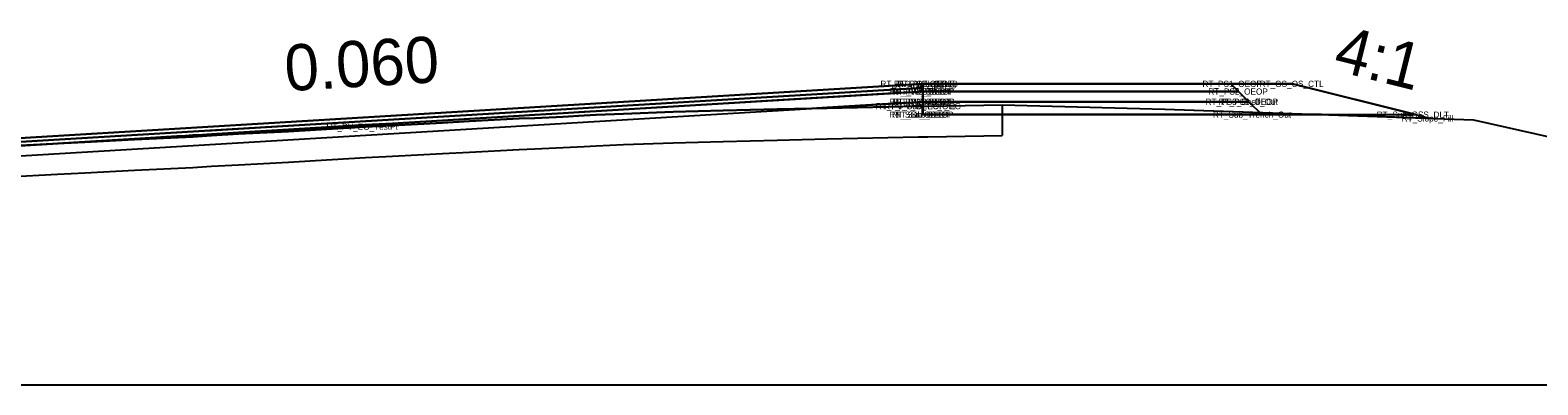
# Model space of a CAD drawing. Extents: x 2177029 to 2201446, y 59897 to 78390.
# Drawn here: x 2199279.74 to 2199328.71, y 69907.31 to 69918.84 of the extents above; entities that cross this region are included whole.
import ezdxf

# ---------------------------------------------------------------- set-up
doc = ezdxf.new("R2010")
doc.units = 0
for name, color, linetype in [('Exist Cross Section Cell', 7, 'Continuous'), ('Exist PHM Roadway Shape', 7, 'Continuous'), ('Exist XS Ground Line', 7, 'Continuous'), ('Old_Level_11', 7, 'Continuous'), ('Prop CMT Conc Surface', 7, 'Continuous'), ('Prop CMT Concrete Structures', 7, 'Continuous'), ('Prop CMT Guardrail Graphics', 7, 'Continuous'), ('Prop CMT Guardrail Widen Shoulder', 7, 'Continuous'), ('Prop CMT Pvmt Course 1', 7, 'Continuous'), ('Prop CMT Pvmt Course 1 CG', 7, 'Continuous'), ('Prop CMT Pvmt Course 2', 7, 'Continuous'), ('Prop CMT Pvmt Course 2 CG', 7, 'Continuous'), ('Prop CMT Pvmt Course 2 Wedge', 7, 'Continuous'), ('Prop CMT Pvmt Course 3', 7, 'Continuous'), ('Prop CMT Pvmt Course 4', 7, 'Continuous'), ('Prop CMT Pvmt Surface', 7, 'Continuous'), ('Prop CMT Pvmt Wedge Surface 1', 7, 'Continuous'), ('Prop CMT Slope Grass', 7, 'Continuous'), ('Prop CMT Subgrade Earthwork', 7, 'Continuous'), ('Prop Hatching', 7, 'Continuous'), ('Prop XS Side Slope Text', 7, 'Continuous'), ('Scratch_Level_0', 7, 'Continuous'), ('Scratch_Level_9', 7, 'Continuous')]:
    doc.layers.add(name, color=color, linetype=linetype)

msp = doc.modelspace()

# ---------------------------------------------------------------- linework, layer by layer
at = {"layer": 'Exist Cross Section Cell'}
msp.add_line((2199242.732, 69907.31), (2199442.732, 69907.31), dxfattribs=at)
at = {"layer": 'Exist XS Ground Line'}
msp.add_lwpolyline([(2199279.017, 69915.067), (2199280.631, 69915.154), (2199281.517, 69915.2), (2199283.131, 69915.284), (2199285.031, 69915.368), (2199285.631, 69915.418), (2199286.515, 69915.464), (2199288.131, 69915.548), (2199289.015, 69915.6), (2199290.631, 69915.695), (2199291.514, 69915.742), (2199293.131, 69915.828), (2199294.013, 69915.874), (2199295.631, 69915.961), (2199296.135, 69915.981), (2199297.051, 69916.021), (2199297.737, 69916.059), (2199298.131, 69916.08), (2199299.012, 69916.116), (2199300.631, 69916.18), (2199302.252, 69916.221), (2199303.131, 69916.243), (2199304.009, 69916.265), (2199305.631, 69916.304), (2199308.588, 69916.366), (2199308.897, 69916.371), (2199310.717, 69916.4), (2199311.31, 69916.41), (2199316.598, 69916.272), (2199326.621, 69915.918), (2199340.886, 69912.712)], dxfattribs=at)
at = {"layer": 'Prop CMT Conc Surface'}
for points in [[(2199308.732, 69916.841), (2199308.732, 69917.091)], [(2199272.732, 69914.806), (2199308.732, 69916.966)], [(2199308.732, 69916.966), (2199308.732, 69916.841), (2199308.732, 69916.841)]]:
    msp.add_lwpolyline(points, dxfattribs=at)
at = {"layer": 'Prop CMT Concrete Structures'}
for p, q in [((2199272.732, 69914.931), (2199308.732, 69917.091)), ((2199308.732, 69917.091), (2199308.74, 69917.092)), ((2199308.74, 69917.092), (2199308.741, 69917.092))]:
    msp.add_line(p, q, dxfattribs=at)
at = {"layer": 'Prop CMT Guardrail Graphics'}
for points in [[(2199308.732, 69916.508), (2199308.732, 69917.091)], [(2199272.732, 69914.348), (2199308.732, 69916.508)]]:
    msp.add_lwpolyline(points, dxfattribs=at)
at = {"layer": 'Prop CMT Pvmt Course 1'}
for points in [[(2199308.732, 69916.508), (2199308.721, 69916.507), (2199308.588, 69916.499), (2199308.393, 69916.488), (2199308.139, 69916.472), (2199305.631, 69916.322), (2199305.136, 69916.292), (2199304.009, 69916.265), (2199303.131, 69916.243), (2199302.252, 69916.221), (2199300.631, 69916.18), (2199299.012, 69916.116), (2199298.131, 69916.08), (2199297.737, 69916.059), (2199297.051, 69916.021), (2199296.135, 69915.981), (2199295.631, 69915.961), (2199294.013, 69915.874), (2199293.131, 69915.828), (2199291.514, 69915.742), (2199290.631, 69915.695), (2199289.015, 69915.6), (2199288.131, 69915.548), (2199286.515, 69915.464), (2199285.631, 69915.418), (2199285.195, 69915.382), (2199285.108, 69915.374), (2199285.031, 69915.368), (2199284.786, 69915.357), (2199284.51, 69915.345), (2199283.131, 69915.284), (2199281.517, 69915.2), (2199280.631, 69915.154), (2199280.47, 69915.146)], [(2199280.631, 69915.155), (2199281.517, 69915.208), (2199283.131, 69915.305), (2199284.51, 69915.388), (2199284.786, 69915.405), (2199285.031, 69915.419), (2199285.108, 69915.424), (2199285.195, 69915.429), (2199285.631, 69915.455), (2199286.515, 69915.508), (2199288.131, 69915.605), (2199289.015, 69915.658), (2199290.631, 69915.755), (2199291.514, 69915.808), (2199293.131, 69915.905), (2199294.013, 69915.958), (2199295.631, 69916.055), (2199296.135, 69916.086), (2199297.051, 69916.141), (2199297.737, 69916.182), (2199298.131, 69916.205), (2199299.012, 69916.258), (2199300.631, 69916.355), (2199302.252, 69916.453), (2199303.131, 69916.505), (2199304.009, 69916.558), (2199305.631, 69916.655), (2199308.139, 69916.806), (2199308.393, 69916.821), (2199308.588, 69916.833), (2199308.721, 69916.841), (2199308.732, 69916.841)], [(2199308.732, 69916.841), (2199308.732, 69916.508)], [(2199280.47, 69915.146), (2199280.631, 69915.155)]]:
    msp.add_lwpolyline(points, dxfattribs=at)
at = {"layer": 'Prop CMT Pvmt Course 1 CG'}
for points in [[(2199308.741, 69916.508), (2199319.325, 69916.508)], [(2199308.741, 69916.092), (2199308.741, 69916.508)], [(2199319.325, 69916.508), (2199319.325, 69916.508)], [(2199319.325, 69916.508), (2199319.742, 69916.092)], [(2199319.742, 69916.092), (2199308.741, 69916.092)]]:
    msp.add_lwpolyline(points, dxfattribs=at)
at = {"layer": 'Prop CMT Pvmt Course 2'}
for points in [[(2199308.732, 69916.508), (2199308.741, 69916.508)], [(2199308.732, 69916.091), (2199308.732, 69916.508)], [(2199308.732, 69916.508), (2199308.732, 69916.508), (2199308.732, 69916.091), (2199308.732, 69916.091)], [(2199308.732, 69916.091), (2199308.732, 69916.508)], [(2199308.741, 69916.508), (2199308.741, 69916.092)], [(2199308.741, 69916.092), (2199308.732, 69916.091)]]:
    msp.add_lwpolyline(points, dxfattribs=at)
at = {"layer": 'Prop CMT Pvmt Course 2 CG'}
for points in [[(2199272.732, 69914.931), (2199308.732, 69917.091)], [(2199308.732, 69917.091), (2199308.741, 69917.092)], [(2199308.732, 69916.841), (2199308.732, 69917.091)], [(2199308.732, 69917.091), (2199308.732, 69916.841), (2199308.732, 69916.841), (2199308.732, 69916.966)], [(2199308.741, 69917.092), (2199308.741, 69916.842)], [(2199308.732, 69916.966), (2199272.732, 69914.806)], [(2199308.741, 69916.842), (2199308.732, 69916.841)]]:
    msp.add_lwpolyline(points, dxfattribs=at)
at = {"layer": 'Prop CMT Pvmt Course 2 Wedge'}
for points in [[(2199305.631, 69916.322), (2199308.139, 69916.473), (2199308.393, 69916.488), (2199308.588, 69916.5), (2199308.721, 69916.508), (2199308.732, 69916.508)], [(2199308.732, 69916.508), (2199308.732, 69916.369)], [(2199308.732, 69916.369), (2199308.721, 69916.368), (2199308.588, 69916.366), (2199308.393, 69916.362), (2199308.139, 69916.357), (2199305.631, 69916.304), (2199305.127, 69916.292)], [(2199305.127, 69916.292), (2199305.631, 69916.322)]]:
    msp.add_lwpolyline(points, dxfattribs=at)
at = {"layer": 'Prop CMT Pvmt Course 3'}
for points in [[(2199308.732, 69916.091), (2199308.717, 69916.368)], [(2199308.732, 69916.091), (2199308.741, 69916.092)], [(2199308.732, 69916.091), (2199308.732, 69916.091)], [(2199308.741, 69916.092), (2199319.742, 69916.092)], [(2199319.742, 69916.092), (2199324.742, 69916.092)]]:
    msp.add_lwpolyline(points, dxfattribs=at)
at = {"layer": 'Prop CMT Pvmt Course 4'}
msp.add_lwpolyline([(2199308.741, 69917.092), (2199318.742, 69917.092)], dxfattribs=at)
at = {"layer": 'Prop CMT Pvmt Surface'}
for points in [[(2199279.017, 69915.184), (2199280.631, 69915.28), (2199281.517, 69915.333), (2199283.131, 69915.43), (2199284.51, 69915.513), (2199284.786, 69915.53), (2199285.031, 69915.544), (2199285.108, 69915.549), (2199285.195, 69915.554), (2199285.631, 69915.58), (2199286.515, 69915.633), (2199288.131, 69915.73), (2199289.015, 69915.783), (2199290.631, 69915.88), (2199291.514, 69915.933), (2199293.131, 69916.03), (2199294.013, 69916.083), (2199295.631, 69916.18), (2199296.135, 69916.211), (2199297.051, 69916.266), (2199297.737, 69916.307), (2199298.131, 69916.33), (2199299.012, 69916.383), (2199300.631, 69916.48), (2199302.252, 69916.578), (2199303.131, 69916.63), (2199304.009, 69916.683), (2199305.631, 69916.78), (2199308.139, 69916.931), (2199308.393, 69916.946), (2199308.588, 69916.958), (2199308.721, 69916.966), (2199308.732, 69916.966)], [(2199308.732, 69916.841), (2199308.721, 69916.841), (2199308.588, 69916.833), (2199308.393, 69916.821), (2199308.139, 69916.806), (2199305.631, 69916.655), (2199304.009, 69916.558), (2199303.131, 69916.505), (2199302.252, 69916.453), (2199300.631, 69916.355), (2199299.012, 69916.258), (2199298.131, 69916.205), (2199297.737, 69916.182), (2199297.051, 69916.141), (2199296.135, 69916.086), (2199295.631, 69916.055), (2199294.013, 69915.958), (2199293.131, 69915.905), (2199291.514, 69915.808), (2199290.631, 69915.755), (2199289.015, 69915.658), (2199288.131, 69915.605), (2199286.515, 69915.508), (2199285.631, 69915.455), (2199285.195, 69915.429), (2199285.108, 69915.424), (2199285.031, 69915.419), (2199284.786, 69915.405), (2199284.51, 69915.388), (2199283.131, 69915.305), (2199281.517, 69915.208), (2199280.631, 69915.155), (2199280.47, 69915.146), (2199279.017, 69915.067)], [(2199308.732, 69916.966), (2199308.732, 69916.841)]]:
    msp.add_lwpolyline(points, dxfattribs=at)
at = {"layer": 'Prop CMT Pvmt Wedge Surface 1'}
for p, q in [((2199311.31, 69916.41), (2199311.31, 69915.41)), ((2199297.051, 69915.021), (2199297.737, 69915.059)), ((2199297.737, 69915.059), (2199298.131, 69915.08)), ((2199298.131, 69915.08), (2199299.012, 69915.116)), ((2199299.012, 69915.116), (2199300.631, 69915.18)), ((2199300.631, 69915.18), (2199302.252, 69915.221)), ((2199302.252, 69915.221), (2199303.131, 69915.243)), ((2199303.131, 69915.243), (2199304.009, 69915.265)), ((2199304.009, 69915.265), (2199305.631, 69915.304)), ((2199305.631, 69915.304), (2199308.588, 69915.366)), ((2199308.588, 69915.366), (2199308.897, 69915.371)), ((2199308.897, 69915.371), (2199310.717, 69915.4)), ((2199310.717, 69915.4), (2199311.31, 69915.41)), ((2199286.515, 69914.464), (2199288.131, 69914.548)), ((2199288.131, 69914.548), (2199289.015, 69914.6)), ((2199289.015, 69914.6), (2199290.631, 69914.695)), ((2199290.631, 69914.695), (2199291.514, 69914.742)), ((2199291.514, 69914.742), (2199293.131, 69914.828)), ((2199293.131, 69914.828), (2199294.013, 69914.874)), ((2199294.013, 69914.874), (2199295.631, 69914.961)), ((2199295.631, 69914.961), (2199296.135, 69914.981)), ((2199296.135, 69914.981), (2199297.051, 69915.021)), ((2199279.017, 69914.067), (2199280.631, 69914.154)), ((2199280.631, 69914.154), (2199281.517, 69914.2)), ((2199281.517, 69914.2), (2199283.131, 69914.284)), ((2199283.131, 69914.284), (2199285.031, 69914.368)), ((2199285.031, 69914.368), (2199285.631, 69914.418)), ((2199285.631, 69914.418), (2199286.515, 69914.464))]:
    msp.add_line(p, q, dxfattribs=at)
at = {"layer": 'Prop CMT Slope Grass'}
for points in [[(2199308.732, 69916.841), (2199308.741, 69916.842)], [(2199308.732, 69916.508), (2199308.732, 69916.841)], [(2199308.732, 69916.508), (2199308.732, 69916.508), (2199308.732, 69916.841), (2199308.732, 69916.841)], [(2199308.732, 69916.841), (2199308.732, 69916.508)], [(2199308.741, 69916.508), (2199308.732, 69916.508)], [(2199308.741, 69916.842), (2199308.741, 69916.508)]]:
    msp.add_lwpolyline(points, dxfattribs=at)
at = {"layer": 'Prop CMT Subgrade Earthwork'}
for points in [[(2199308.732, 69916.841), (2199308.732, 69917.091)], [(2199272.732, 69914.681), (2199308.732, 69916.841)]]:
    msp.add_lwpolyline(points, dxfattribs=at)
at = {"layer": 'Prop Hatching'}
msp.add_lwpolyline([(2199318.742, 69917.092), (2199320.742, 69917.092), (2199325.242, 69915.967)], dxfattribs=at)
at = {"layer": 'Prop XS Side Slope Text'}
msp.add_lwpolyline([(2199279.017, 69915.067), (2199280.631, 69915.154), (2199281.517, 69915.2), (2199283.131, 69915.284), (2199285.031, 69915.368), (2199285.631, 69915.418), (2199286.515, 69915.464), (2199288.131, 69915.548), (2199289.015, 69915.6), (2199290.631, 69915.695), (2199291.514, 69915.742), (2199293.131, 69915.828), (2199294.013, 69915.874), (2199295.631, 69915.961), (2199296.135, 69915.981), (2199297.051, 69916.021), (2199297.737, 69916.059), (2199298.131, 69916.08), (2199299.012, 69916.116), (2199300.631, 69916.18), (2199302.252, 69916.221), (2199303.131, 69916.243), (2199304.009, 69916.265), (2199305.631, 69916.304), (2199308.588, 69916.366), (2199308.717, 69916.368), (2199308.897, 69916.371), (2199310.717, 69916.4), (2199311.31, 69916.41), (2199316.598, 69916.272), (2199321.69, 69916.092), (2199324.742, 69916.092), (2199320.742, 69917.092), (2199318.742, 69917.092), (2199308.741, 69917.092), (2199272.732, 69914.931)], dxfattribs=at)
for points in [[(2199308.732, 69916.091), (2199308.717, 69916.368), (2199308.897, 69916.371), (2199310.717, 69916.4), (2199311.31, 69916.41), (2199316.598, 69916.272), (2199321.69, 69916.092), (2199319.742, 69916.092)], [(2199321.69, 69916.092), (2199324.742, 69916.092), (2199325.244, 69915.967)]]:
    msp.add_lwpolyline(points, close=True, dxfattribs=at)
at = {"layer": 'Scratch_Level_0'}
for points in [[(2199308.741, 69916.842), (2199318.992, 69916.842), (2199319.325, 69916.508)], [(2199308.741, 69916.508), (2199308.741, 69916.842)], [(2199319.325, 69916.508), (2199308.741, 69916.508)]]:
    msp.add_lwpolyline(points, dxfattribs=at)
at = {"layer": 'Scratch_Level_9'}
for points in [[(2199308.741, 69917.092), (2199318.742, 69917.092), (2199318.992, 69916.842)], [(2199308.741, 69916.842), (2199308.741, 69917.092)], [(2199318.992, 69916.842), (2199308.741, 69916.842)]]:
    msp.add_lwpolyline(points, dxfattribs=at)

# ---------------------------------------------------------------- texts
at = {"layer": 'Exist PHM Roadway Shape'}
for s, p in [('RT_PV1_OTL SE LB', (2199307.359, 69916.992)), ('RT_PV1_OEEOP', (2199307.715, 69916.866)), ('RT_PV1_OEOT', (2199307.801, 69916.991)), ('RT_PV1_OTL', (2199307.908, 69916.992)), ('RT_PS1_OEOP', (2199317.818, 69916.992)), ('RT_GS_OS_CTL', (2199319.674, 69916.992)), ('RT_PV2_OEEOP', (2199307.658, 69916.741)), ('RT_PV3_OEEOP', (2199307.658, 69916.408)), ('RT_PV2_OEOT', (2199307.745, 69916.741)), ('RT_PV3_OEOT', (2199307.745, 69916.408)), ('RT_PV2_OTL', (2199307.852, 69916.742)), ('RT_PV3_OTL', (2199307.852, 69916.408)), ('RT_PS3_Shelf_Out', (2199317.919, 69916.408)), ('RT_PS2_OEOP', (2199318.011, 69916.742)), ('RT_PS3_OEOP', (2199318.344, 69916.408)), ('RT_PV_Sub_Tie_Out', (2199307.206, 69916.268)), ('RT_PV_OEEOP_EG', (2199307.482, 69916.268)), ('RT_Sub_OEEOP', (2199307.649, 69915.991)), ('RT_Sub_OEOT', (2199307.735, 69915.991)), ('RT_Sub_OTL', (2199307.842, 69915.992)), ('RT_Sub_Trench_Out', (2199318.157, 69915.992)), ('RT_Sub_OSS_DLT', (2199323.478, 69915.992)), ('RT_Slope_Fill', (2199324.289, 69915.867)), ('RT_PV_EG_TestPt', (2199289.368, 69915.6))]:
    msp.add_text(s, height=0.2, dxfattribs=at).set_placement(p)
at = {"layer": 'Old_Level_11'}
msp.add_text('0.060', height=1.5, rotation=3.4336, dxfattribs=at).set_placement((2199288.052, 69916.852))
at = {"layer": 'Prop CMT Guardrail Widen Shoulder'}
msp.add_text('4:1', height=1.5, rotation=345.9646, dxfattribs=at).set_placement((2199322.021, 69917.546))

doc.saveas('drawing.dxf')
